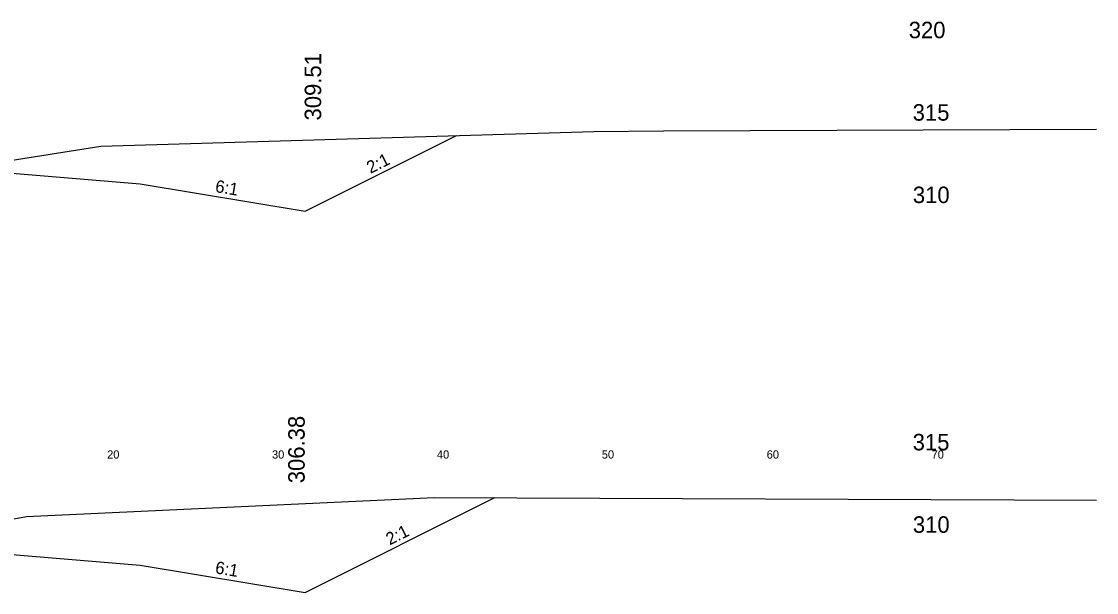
# Model space of a CAD drawing. Extents: x 1000 to 1162, y 999 to 8520.
# Drawn here: x 1094.8 to 1160, y 7476.4 to 7511 of the extents above; entities that cross this region are included whole.
import ezdxf

# ---------------------------------------------------------------- set-up
doc = ezdxf.new("R2010")
doc.units = 0
for name, color, linetype in [('Level 11', 7, 'Continuous'), ('Level 32', 7, 'Continuous'), ('Level 33', 7, 'Continuous'), ('Level 56', 7, 'Continuous'), ('Level 6', 7, 'Continuous'), ('Level 60', 7, 'Continuous'), ('Level 7', 7, 'Continuous')]:
    doc.layers.add(name, color=color, linetype=linetype)

msp = doc.modelspace()

# ---------------------------------------------------------------- linework, layer by layer
at = {"layer": 'Level 6'}
for p, q in [((1094, 7501.84), (1102, 7501.173)), ((1094, 7478.711), (1102, 7478.044))]:
    msp.add_line(p, q, dxfattribs=at)
at = {"layer": 'Level 60'}
for p, q in [((1133.746, 7504.377), (1160, 7504.484)), ((1099.625, 7503.445), (1129.508, 7504.348)), ((1129.508, 7504.348), (1133.746, 7504.377)), ((1080.634, 7500.458), (1099.625, 7503.445)), ((1095.113, 7480.987), (1118.985, 7482.108)), ((1118.985, 7482.108), (1119.824, 7482.15)), ((1119.824, 7482.15), (1160, 7481.981)), ((1080, 7478.23), (1095.113, 7480.987))]:
    msp.add_line(p, q, dxfattribs=at)
at = {"layer": 'Level 7'}
for p, q in [((1112, 7499.507), (1121.179, 7504.096)), ((1102, 7501.173), (1112, 7499.507)), ((1112, 7476.378), (1123.515, 7482.135)), ((1102, 7478.044), (1112, 7476.378))]:
    msp.add_line(p, q, dxfattribs=at)

# ---------------------------------------------------------------- texts
at = {"layer": 'Level 11'}
for s, p in [(' 320', (1148.24, 7510)), (' 315', (1148.48, 7505)), (' 310', (1148.492, 7500)), (' 315', (1148.48, 7485)), (' 310', (1148.492, 7480))]:
    msp.add_text(s, height=1, dxfattribs=at).set_placement(p)
at = {"layer": 'Level 32'}
for s, rotation, p in [('2:1', 26.56505, (1115.971, 7501.772)), ('6:1', 350.53768, (1106.517, 7500.674)), ('2:1', 26.56505, (1117.138, 7479.226)), ('6:1', 350.53768, (1106.517, 7477.545))]:
    msp.add_text(s, height=0.75, rotation=rotation, dxfattribs=at).set_placement(p)
at = {"layer": 'Level 33'}
for s, p in [('309.51', (1112.98, 7505.011)), ('306.38', (1111.981, 7483.006))]:
    msp.add_text(s, height=1, rotation=90, dxfattribs=at).set_placement(p)
at = {"layer": 'Level 56'}
for s, p in [('20', (1100, 7484.5)), ('30', (1110, 7484.5)), ('40', (1120, 7484.5)), ('50', (1130, 7484.5)), ('60', (1140, 7484.5)), ('70', (1150, 7484.5))]:
    msp.add_text(s, height=0.5, dxfattribs=at).set_placement(p)

doc.saveas('drawing.dxf')
